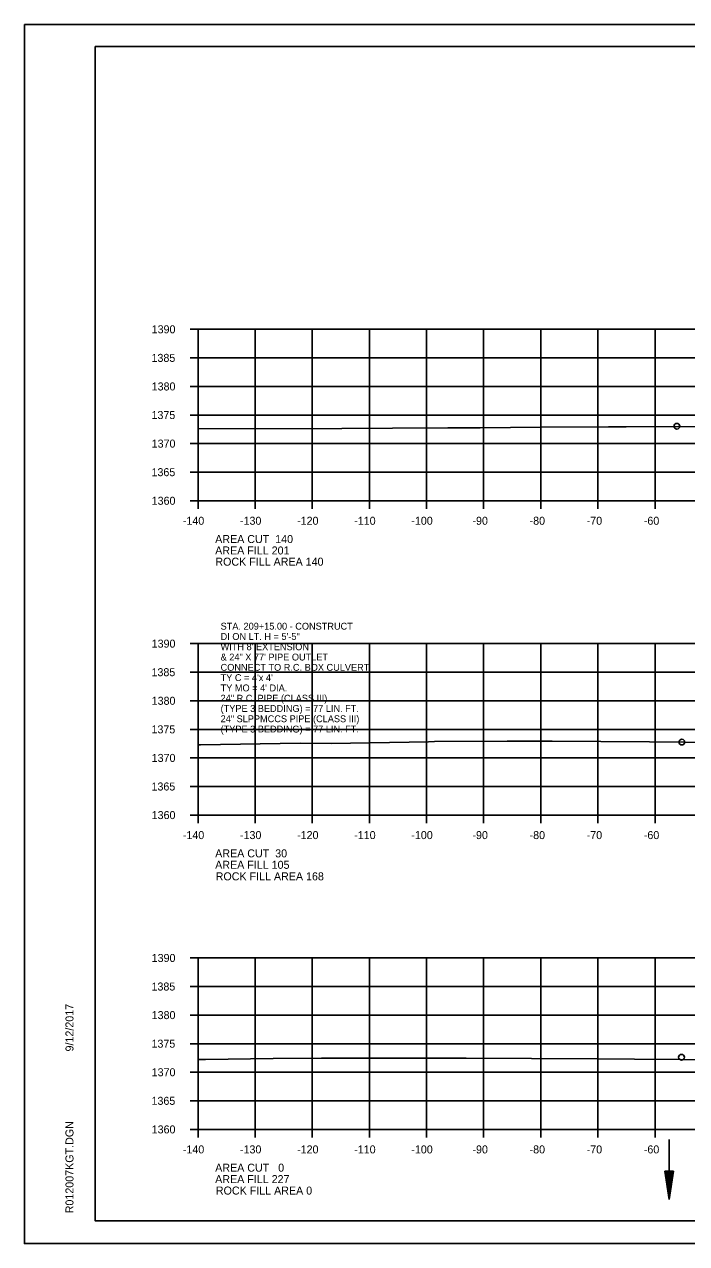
# Model space of a CAD drawing. Extents: x 1374311 to 1383814, y 384102 to 406278.
# Drawn here: x 1382469.7 to 1382585.6, y 403931.7 to 404145.1 of the extents above; entities that cross this region are included whole.
import ezdxf

# ---------------------------------------------------------------- set-up
doc = ezdxf.new("R2010")
doc.units = 0
for name, color, linetype in [('R_Axis', 7, 'Continuous'), ('R_Axis Annot', 7, 'Continuous'), ('R_Border', 7, 'Continuous'), ('R_Draft', 7, 'Continuous'), ('R_Exist Surface', 7, 'Continuous'), ('R_Fin Surface', 7, 'Continuous'), ('R_Grid', 7, 'Continuous'), ('R_No Plot', 7, 'Continuous'), ('R_Water', 7, 'Continuous'), ('R_Water Annot', 7, 'Continuous')]:
    doc.layers.add(name, color=color, linetype=linetype)

msp = doc.modelspace()

# ---------------------------------------------------------------- linework, layer by layer
at = {"layer": 'R_Axis'}
for p, q in [((1382498.67, 404091.7), (1382500.07, 404091.7)), ((1382500.07, 404061.7), (1382500.07, 404091.7)), ((1382498.67, 404086.7), (1382500.07, 404086.7)), ((1382498.67, 404081.7), (1382500.07, 404081.7)), ((1382498.67, 404076.7), (1382500.07, 404076.7)), ((1382498.67, 404071.7), (1382500.07, 404071.7)), ((1382498.67, 404066.7), (1382500.07, 404066.7)), ((1382498.67, 404061.7), (1382500.07, 404061.7)), ((1382500.07, 404061.7), (1382780.07, 404061.7)), ((1382500.07, 404060.3), (1382500.07, 404061.7)), ((1382510.07, 404060.3), (1382510.07, 404061.7)), ((1382520.07, 404060.3), (1382520.07, 404061.7)), ((1382530.07, 404060.3), (1382530.07, 404061.7)), ((1382540.07, 404060.3), (1382540.07, 404061.7)), ((1382550.07, 404060.3), (1382550.07, 404061.7)), ((1382560.07, 404060.3), (1382560.07, 404061.7)), ((1382570.07, 404060.3), (1382570.07, 404061.7)), ((1382580.07, 404060.3), (1382580.07, 404061.7)), ((1382498.67, 404036.7), (1382500.07, 404036.7)), ((1382500.07, 404006.7), (1382500.07, 404036.7)), ((1382498.67, 404031.7), (1382500.07, 404031.7)), ((1382498.67, 404026.7), (1382500.07, 404026.7)), ((1382498.67, 404021.7), (1382500.07, 404021.7)), ((1382498.67, 404016.7), (1382500.07, 404016.7)), ((1382498.67, 404011.7), (1382500.07, 404011.7)), ((1382498.67, 404006.7), (1382500.07, 404006.7)), ((1382500.07, 404006.7), (1382780.07, 404006.7)), ((1382500.07, 404005.3), (1382500.07, 404006.7)), ((1382510.07, 404005.3), (1382510.07, 404006.7)), ((1382520.07, 404005.3), (1382520.07, 404006.7)), ((1382530.07, 404005.3), (1382530.07, 404006.7)), ((1382540.07, 404005.3), (1382540.07, 404006.7)), ((1382550.07, 404005.3), (1382550.07, 404006.7)), ((1382560.07, 404005.3), (1382560.07, 404006.7)), ((1382570.07, 404005.3), (1382570.07, 404006.7)), ((1382580.07, 404005.3), (1382580.07, 404006.7)), ((1382498.67, 403981.7), (1382500.07, 403981.7)), ((1382500.07, 403951.7), (1382500.07, 403981.7)), ((1382498.67, 403976.7), (1382500.07, 403976.7)), ((1382498.67, 403971.7), (1382500.07, 403971.7)), ((1382498.67, 403966.7), (1382500.07, 403966.7)), ((1382498.67, 403961.7), (1382500.07, 403961.7)), ((1382498.67, 403956.7), (1382500.07, 403956.7)), ((1382498.67, 403951.7), (1382500.07, 403951.7)), ((1382500.07, 403951.7), (1382780.07, 403951.7)), ((1382500.07, 403950.3), (1382500.07, 403951.7)), ((1382510.07, 403950.3), (1382510.07, 403951.7)), ((1382520.07, 403950.3), (1382520.07, 403951.7)), ((1382530.07, 403950.3), (1382530.07, 403951.7)), ((1382540.07, 403950.3), (1382540.07, 403951.7)), ((1382550.07, 403950.3), (1382550.07, 403951.7)), ((1382560.07, 403950.3), (1382560.07, 403951.7)), ((1382570.07, 403950.3), (1382570.07, 403951.7)), ((1382580.07, 403950.3), (1382580.07, 403951.7))]:
    msp.add_line(p, q, dxfattribs=at)
at = {"layer": 'R_Border'}
for p, q in [((1382482.07, 404141.16), (1382798.25, 404141.16)), ((1382482.07, 403935.7), (1382482.07, 404141.16)), ((1382482.07, 403935.7), (1382482.07, 403935.7)), ((1382798.25, 403935.7), (1382482.07, 403935.7))]:
    msp.add_line(p, q, dxfattribs=at)
at = {"layer": 'R_Draft'}
for p, q in [((1382581.8, 403944.42), (1382582.56, 403939.42)), ((1382583.3, 403944.42), (1382581.8, 403944.42)), ((1382581.93, 403944.42), (1382582.56, 403940.26)), ((1382582.06, 403944.42), (1382582.56, 403941.12)), ((1382582.18, 403944.42), (1382582.56, 403941.95)), ((1382582.31, 403944.42), (1382582.56, 403942.8)), ((1382582.44, 403944.42), (1382582.55, 403943.63)), ((1382582.67, 403944.42), (1382582.55, 403943.63)), ((1382583.3, 403944.42), (1382582.56, 403939.42)), ((1382582.8, 403944.42), (1382582.56, 403942.8)), ((1382583.05, 403944.42), (1382582.56, 403941.12)), ((1382583.18, 403944.42), (1382582.56, 403940.26)), ((1382582.93, 403944.42), (1382582.56, 403941.95))]:
    msp.add_line(p, q, dxfattribs=at)
at = {"layer": 'R_Exist Surface'}
for points in [[(1382500.07, 404074.33), (1382510, 404074.28), (1382525.24, 404074.35), (1382534.1, 404074.4), (1382543.78, 404074.47), (1382549.46, 404074.47), (1382560.1, 404074.56), (1382571.93, 404074.63), (1382575.02, 404074.64), (1382587.8, 404074.72)], [(1382500.07, 404019.01), (1382500.47, 404019.02), (1382517.97, 404019.26), (1382523.35, 404019.24), (1382540.39, 404019.53), (1382541.47, 404019.55), (1382554.21, 404019.65), (1382560.53, 404019.62), (1382562.06, 404019.61), (1382579.08, 404019.51), (1382585.17, 404019.47), (1382595.55, 404019.31)], [(1382500.07, 403963.94), (1382500.38, 403963.94), (1382501.39, 403963.95), (1382513.23, 403964.12), (1382521.66, 403964.15), (1382521.88, 403964.15), (1382523.93, 403964.14), (1382541.09, 403964.18), (1382546.98, 403964.17), (1382558.44, 403964.11), (1382570.04, 403964.03), (1382576.5, 403963.99), (1382592.58, 403963.88)]]:
    msp.add_lwpolyline(points, dxfattribs=at)
at = {"layer": 'R_Grid'}
for p, q in [((1382500.07, 404091.7), (1382780.07, 404091.7)), ((1382500.07, 404061.7), (1382500.07, 404091.7)), ((1382510.07, 404061.7), (1382510.07, 404091.7)), ((1382520.07, 404061.7), (1382520.07, 404091.7)), ((1382530.07, 404061.7), (1382530.07, 404091.7)), ((1382540.07, 404061.7), (1382540.07, 404091.7)), ((1382550.07, 404061.7), (1382550.07, 404091.7)), ((1382560.07, 404061.7), (1382560.07, 404091.7)), ((1382570.07, 404061.7), (1382570.07, 404091.7)), ((1382580.07, 404061.7), (1382580.07, 404091.7)), ((1382500.07, 404086.7), (1382780.07, 404086.7)), ((1382500.07, 404081.7), (1382780.07, 404081.7)), ((1382500.07, 404076.7), (1382780.07, 404076.7)), ((1382500.07, 404071.7), (1382780.07, 404071.7)), ((1382500.07, 404066.7), (1382780.07, 404066.7)), ((1382500.07, 404061.7), (1382780.07, 404061.7)), ((1382500.07, 404036.7), (1382780.07, 404036.7)), ((1382500.07, 404006.7), (1382500.07, 404036.7)), ((1382510.07, 404006.7), (1382510.07, 404036.7)), ((1382520.07, 404006.7), (1382520.07, 404036.7)), ((1382530.07, 404006.7), (1382530.07, 404036.7)), ((1382540.07, 404006.7), (1382540.07, 404036.7)), ((1382550.07, 404006.7), (1382550.07, 404036.7)), ((1382560.07, 404006.7), (1382560.07, 404036.7)), ((1382570.07, 404006.7), (1382570.07, 404036.7)), ((1382580.07, 404006.7), (1382580.07, 404036.7)), ((1382500.07, 404031.7), (1382780.07, 404031.7)), ((1382500.07, 404026.7), (1382780.07, 404026.7)), ((1382500.07, 404021.7), (1382780.07, 404021.7)), ((1382500.07, 404016.7), (1382780.07, 404016.7)), ((1382500.07, 404011.7), (1382780.07, 404011.7)), ((1382500.07, 404006.7), (1382780.07, 404006.7)), ((1382500.07, 403981.7), (1382780.07, 403981.7)), ((1382500.07, 403951.7), (1382500.07, 403981.7)), ((1382510.07, 403951.7), (1382510.07, 403981.7)), ((1382520.07, 403951.7), (1382520.07, 403981.7)), ((1382530.07, 403951.7), (1382530.07, 403981.7)), ((1382540.07, 403951.7), (1382540.07, 403981.7)), ((1382550.07, 403951.7), (1382550.07, 403981.7)), ((1382560.07, 403951.7), (1382560.07, 403981.7)), ((1382570.07, 403951.7), (1382570.07, 403981.7)), ((1382580.07, 403951.7), (1382580.07, 403981.7)), ((1382500.07, 403976.7), (1382780.07, 403976.7)), ((1382500.07, 403971.7), (1382780.07, 403971.7)), ((1382500.07, 403966.7), (1382780.07, 403966.7)), ((1382500.07, 403961.7), (1382780.07, 403961.7)), ((1382500.07, 403956.7), (1382780.07, 403956.7)), ((1382500.07, 403951.7), (1382780.07, 403951.7))]:
    msp.add_line(p, q, dxfattribs=at)
at = {"layer": 'R_No Plot'}
for p, q in [((1382469.67, 404145.05), (1382803, 404145.05)), ((1382469.67, 403931.72), (1382803, 403931.72))]:
    msp.add_line(p, q, dxfattribs=at)
for points in [[(1382469.66, 404145.05), (1382803, 404145.05), (1382803, 403931.72), (1382469.66, 403931.72)], [(1382715.99, 404141.16), (1382715.99, 404131.28), (1382751.72, 404131.28), (1382751.72, 404128.36), (1382774.92, 404128.36), (1382774.92, 404104.03), (1382798.25, 404104.03), (1382798.25, 403935.7), (1382482.07, 403935.7), (1382482.07, 404141.16)]]:
    msp.add_lwpolyline(points, close=True, dxfattribs=at)
for centre in [(1382583.91, 404074.74), (1382583.91, 404074.74), (1382584.78, 404019.47), (1382584.78, 404019.47), (1382584.71, 403964.33), (1382584.71, 403964.33)]:
    msp.add_circle(centre, 0.5, dxfattribs=at)
at = {"layer": 'R_Water'}
msp.add_line((1382582.54, 403949.93), (1382582.56, 403939.42), dxfattribs=at)

# ---------------------------------------------------------------- texts
at = {"layer": 'R_Axis Annot'}
for s, p in [('1390', (1382491.95, 404091)), ('1385', (1382491.92, 404086)), ('1380', (1382491.95, 404081)), ('1375', (1382491.92, 404076)), ('1370', (1382491.95, 404071)), ('1365', (1382491.92, 404066)), ('1360', (1382491.95, 404061)), ('-140', (1382497.41, 404057.5)), ('-130', (1382507.41, 404057.5)), ('-120', (1382517.41, 404057.5)), ('-110', (1382527.41, 404057.5)), ('-100', (1382537.41, 404057.5)), ('-90', (1382548.11, 404057.5)), ('-80', (1382558.11, 404057.5)), ('-70', (1382568.11, 404057.5)), ('-60', (1382578.11, 404057.5)), ('AREA CUT  140', (1382503.07, 404054.3)), ('AREA FILL 201', (1382503.07, 404052.3)), ('1390', (1382491.95, 404036)), ('1385', (1382491.92, 404031)), ('1380', (1382491.95, 404026)), ('1375', (1382491.92, 404021)), ('1370', (1382491.95, 404016)), ('1365', (1382491.92, 404011)), ('1360', (1382491.95, 404006)), ('-140', (1382497.41, 404002.5)), ('-130', (1382507.41, 404002.5)), ('-120', (1382517.41, 404002.5)), ('-110', (1382527.41, 404002.5)), ('-100', (1382537.41, 404002.5)), ('-90', (1382548.11, 404002.5)), ('-80', (1382558.11, 404002.5)), ('-70', (1382568.11, 404002.5)), ('-60', (1382578.11, 404002.5)), ('AREA CUT  30', (1382503.07, 403999.3)), ('AREA FILL 105', (1382503.07, 403997.3)), ('1390', (1382491.95, 403981)), ('1385', (1382491.92, 403976)), ('1380', (1382491.95, 403971)), ('1375', (1382491.92, 403966)), ('1370', (1382491.95, 403961)), ('1365', (1382491.92, 403956)), ('1360', (1382491.95, 403951)), ('-140', (1382497.41, 403947.5)), ('-130', (1382507.41, 403947.5)), ('-120', (1382517.41, 403947.5)), ('-110', (1382527.41, 403947.5)), ('-100', (1382537.41, 403947.5)), ('-90', (1382548.11, 403947.5)), ('-80', (1382558.11, 403947.5)), ('-70', (1382568.11, 403947.5)), ('-60', (1382578.11, 403947.5)), ('AREA CUT   0', (1382503.07, 403944.3)), ('AREA FILL 227', (1382503.07, 403942.3))]:
    msp.add_text(s, height=1.4, dxfattribs=at).set_placement(p)
at = {"layer": 'R_Border'}
for s, p in [('9/12/2017', (1382478.26, 403965.34)), ('R012007KGT.DGN', (1382478.26, 403937.02))]:
    msp.add_text(s, height=1.4, rotation=90, dxfattribs=at).set_placement(p)
at = {"layer": 'R_Fin Surface'}
for s, p in [('ROCK FILL AREA 140', (1382503.1, 404050.34)), ('ROCK FILL AREA 168', (1382503.16, 403995.28)), ('ROCK FILL AREA 0', (1382503.19, 403940.3))]:
    msp.add_text(s, height=1.4, dxfattribs=at).set_placement(p)
at = {"layer": 'R_Water Annot'}
for s, p in [('STA. 209+15.00 - CONSTRUCT', (1382504.02, 404039.15)), ('DI ON LT. H = 5\'-5"', (1382504.02, 404037.35)), ("WITH 8' EXTENSION ", (1382504.02, 404035.55)), ('& 24" X 77\' PIPE OUTLET', (1382504.02, 404033.75)), ('CONNECT TO R.C. BOX CULVERT', (1382504.02, 404031.95)), ("TY C = 4'x 4'", (1382504.02, 404030.15)), ("TY MO = 4' DIA.", (1382504.02, 404028.35)), ('24" R.C. PIPE (CLASS III)', (1382504.02, 404026.55)), ('(TYPE 3 BEDDING) = 77 LIN. FT.', (1382504.02, 404024.75)), ('24" SLPPMCCS PIPE (CLASS III)', (1382504.02, 404022.95)), ('(TYPE 3 BEDDING) = 77 LIN. FT.', (1382504.02, 404021.15))]:
    msp.add_text(s, height=1.2, dxfattribs=at).set_placement(p)

doc.saveas('drawing.dxf')
